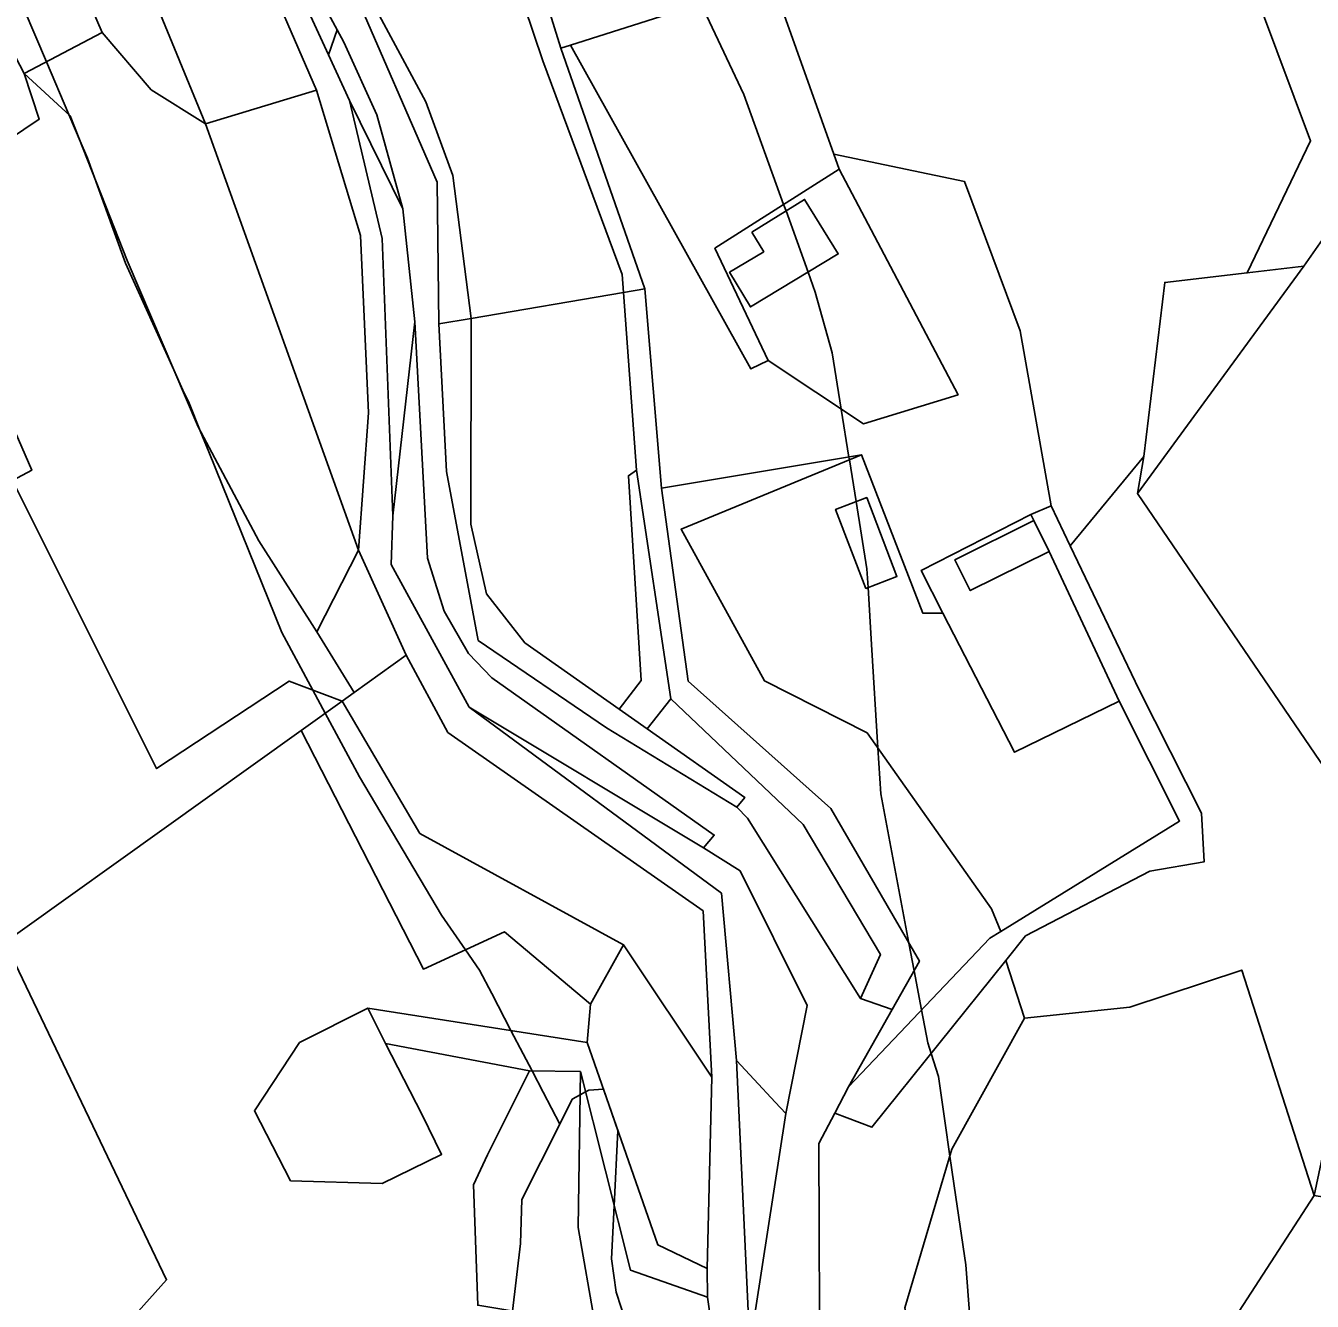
# Model space of a CAD drawing. Extents: x -477304 to -465429, y -1159113 to -1149210.
# Drawn here: x -472208 to -472027.9, y -1156686.8 to -1156508.4 of the extents above; entities that cross this region are included whole.
import ezdxf

# ---------------------------------------------------------------- set-up
doc = ezdxf.new("R2010")
doc.units = 0
for name, color, linetype in [('BPEJ_s', 7, 'Continuous'), ('ostatni_s', 7, 'Continuous'), ('PUPFL_s', 7, 'Continuous'), ('trav_porost_s', 7, 'Continuous'), ('voda_s', 7, 'Continuous'), ('zahrada_s', 7, 'Continuous')]:
    doc.layers.add(name, color=color, linetype=linetype)

msp = doc.modelspace()

# ---------------------------------------------------------------- linework, layer by layer
at = {"layer": 'BPEJ_s'}
for points in [[(-472170.01, -1156402.65), (-472166.36, -1156409.96), (-472164.66, -1156414.64), (-472162.85, -1156417.5), (-472152.68, -1156433.59), (-472145.3, -1156445.27), (-472138.28, -1156459.94), (-472136.7, -1156462.36), (-472131.48, -1156470.36), (-472128.92, -1156476.53), (-472119.78, -1156492.05), (-472113.48, -1156505.3), (-472107.44, -1156518)], [(-472121.82, -1156696.29), (-472125.31, -1156685.59), (-472125.95, -1156680.91), (-472125.59, -1156673.48), (-472125.08, -1156662.93), (-472127.1, -1156657.15), (-472129.14, -1156657.3), (-472129.61, -1156657.56), (-472130.38, -1156657.98), (-472131.48, -1156658.58), (-472133.2, -1156662.06), (-472135.52, -1156657.6), (-472137.08, -1156654.61), (-472138.33, -1156652.22), (-472140.04, -1156648.96), (-472142.73, -1156643.8), (-472144.45, -1156640.5), (-472146.42, -1156637.66), (-472149.77, -1156632.85), (-472161.25, -1156613.49), (-472166.03, -1156604.59), (-472167.77, -1156601.35), (-472172.1, -1156593.29), (-472182.34, -1156568), (-472183.52, -1156565.09), (-472185.1, -1156561.22), (-472185.95, -1156559.36), (-472187.23, -1156556.55), (-472194.01, -1156541.61), (-472195.72, -1156536.87), (-472198.52, -1156529.13), (-472199.32, -1156526.93), (-472200.34, -1156524.54), (-472201.91, -1156520.84), (-472205.06, -1156513.45), (-472211.44, -1156498.43)], [(-472211.44, -1156498.43), (-472205.06, -1156513.45), (-472201.91, -1156520.84), (-472200.34, -1156524.54), (-472199.32, -1156526.93), (-472198.52, -1156529.13), (-472195.72, -1156536.87), (-472194.01, -1156541.61), (-472187.23, -1156556.55), (-472185.95, -1156559.36), (-472185.1, -1156561.22), (-472183.52, -1156565.09), (-472182.34, -1156568), (-472172.1, -1156593.29), (-472167.77, -1156601.35), (-472166.03, -1156604.59), (-472161.25, -1156613.49), (-472149.77, -1156632.85), (-472146.42, -1156637.66), (-472144.45, -1156640.5), (-472142.73, -1156643.8), (-472140.04, -1156648.96), (-472138.33, -1156652.22), (-472137.08, -1156654.61), (-472135.52, -1156657.6), (-472133.2, -1156662.06)], [(-472075.33, -1156695.8), (-472076.39, -1156681.76), (-472077.77, -1156672.27), (-472078.61, -1156666.52), (-472079.32, -1156661.59), (-472080.22, -1156655.39), (-472081.24, -1156652.18), (-472081.71, -1156650.71), (-472082.58, -1156646.09), (-472083.62, -1156640.6), (-472084.35, -1156636.74), (-472088.3, -1156615.83), (-472088.69, -1156609.44), (-472089.57, -1156594.97), (-472090.06, -1156586.99), (-472090.22, -1156584.36), (-472091.74, -1156574.97), (-472092.68, -1156569.15), (-472092.75, -1156568.74), (-472093.83, -1156562.02), (-472095.11, -1156554.16), (-472097.45, -1156545.65), (-472098.46, -1156542.86), (-472101.55, -1156534.31), (-472101.88, -1156533.4), (-472107.44, -1156518), (-472113.48, -1156505.3)], [(-472107.44, -1156518), (-472101.88, -1156533.4), (-472101.55, -1156534.31), (-472098.46, -1156542.86), (-472097.45, -1156545.65), (-472095.11, -1156554.16), (-472093.83, -1156562.02), (-472092.75, -1156568.74), (-472092.68, -1156569.15), (-472091.74, -1156574.97), (-472090.22, -1156584.36), (-472090.06, -1156586.99), (-472089.57, -1156594.97), (-472088.69, -1156609.44), (-472088.3, -1156615.83), (-472084.35, -1156636.74), (-472083.62, -1156640.6), (-472082.58, -1156646.09), (-472081.71, -1156650.71), (-472081.24, -1156652.18), (-472080.22, -1156655.39), (-472079.32, -1156661.59), (-472078.61, -1156666.52), (-472077.77, -1156672.27), (-472076.39, -1156681.76), (-472075.33, -1156695.8)], [(-472139.82, -1156688.21), (-472138.71, -1156678.78), (-472138.5, -1156672.62), (-472133.2, -1156662.06), (-472131.48, -1156658.58), (-472130.38, -1156657.98), (-472129.61, -1156657.56), (-472129.14, -1156657.3), (-472127.1, -1156657.15), (-472125.08, -1156662.93), (-472125.59, -1156673.48), (-472125.95, -1156680.91), (-472125.31, -1156685.59), (-472121.82, -1156696.29)], [(-472133.2, -1156662.06), (-472138.5, -1156672.62), (-472138.71, -1156678.78), (-472139.82, -1156688.21)]]:
    msp.add_lwpolyline(points, dxfattribs=at)
at = {"layer": 'ostatni_s'}
for points in [[(-472212.51, -1156398.76), (-472205.22, -1156419.01), (-472207.57, -1156436.02), (-472207.73, -1156437.16), (-472202.34, -1156451.13), (-472185.57, -1156479.67), (-472172.34, -1156497.78), (-472165.57, -1156512.48), (-472162.63, -1156518.86), (-472158.07, -1156538.16), (-472156.59, -1156576.94), (-472156.82, -1156583.75), (-472145.9, -1156603.72), (-472110.56, -1156629.77), (-472108.48, -1156653.16), (-472106.6, -1156693.17)], [(-472111.6, -1156692.82), (-472112.55, -1156686.28), (-472112.58, -1156682.28), (-472111.91, -1156655.48), (-472113.15, -1156632.23), (-472148.86, -1156607.26), (-472154.69, -1156596.46), (-472161.36, -1156581.78), (-472159.97, -1156562.54), (-472161.1, -1156537.76), (-472167.27, -1156517.41), (-472175.9, -1156497.52), (-472189.45, -1156479.5), (-472204.29, -1156456), (-472210.91, -1156444.09), (-472213.09, -1156438.13), (-472212.61, -1156435.92), (-472211.38, -1156430.27), (-472215.11, -1156401.45)]]:
    msp.add_lwpolyline(points, dxfattribs=at)
for points in [[(-472199.29, -1156449.66), (-472189.45, -1156467.26), (-472171.52, -1156495.79), (-472164.36, -1156508.99), (-472165.57, -1156512.48), (-472172.34, -1156497.78), (-472185.57, -1156479.67), (-472202.34, -1156451.13), (-472207.73, -1156437.16), (-472207.57, -1156436.02), (-472205.22, -1156419.01), (-472202.46, -1156413.31), (-472204.41, -1156430.78), (-472204.15, -1156436.38)], [(-472208.18, -1156515.1), (-472214.82, -1156502.41), (-472216.77, -1156489.91), (-472216.02, -1156477.54), (-472216.26, -1156469.61), (-472209.69, -1156459.01), (-472208.73, -1156458.47), (-472203.74, -1156474.97), (-472203.93, -1156493.87), (-472197.27, -1156509.34)], [(-472190.07, -1156504.41), (-472182.81, -1156522.14), (-472190.4, -1156517.36), (-472197.27, -1156509.34), (-472203.93, -1156493.87), (-472203.74, -1156474.97), (-472200.49, -1156485.68), (-472198.69, -1156492.67), (-472201.12, -1156493.85), (-472194.86, -1156506.74)], [(-472164.36, -1156508.99), (-472163.43, -1156510.7), (-472158.8, -1156520.86), (-472155.16, -1156534.02), (-472162.63, -1156518.86), (-472165.57, -1156512.48)], [(-472106.35, -1156537.27), (-472098.95, -1156532.7), (-472094.24, -1156540.32), (-472106.52, -1156547.73), (-472109.44, -1156542.89), (-472104.66, -1156540.01)], [(-472149.38, -1156590.29), (-472145.99, -1156596.24), (-472142.72, -1156599.64), (-472111.59, -1156621.62), (-472113.11, -1156623.43), (-472145.9, -1156603.72), (-472156.82, -1156583.75), (-472156.59, -1156576.94), (-472153.48, -1156549.84), (-472151.72, -1156582.88)], [(-472117.69, -1156602.55), (-472120.97, -1156606.76), (-472124.9, -1156604), (-472121.83, -1156599.98), (-472123.61, -1156571.36), (-472122.49, -1156570.59)], [(-472064.45, -1156575.57), (-472061.77, -1156581.16), (-472052.13, -1156601.31), (-472043.4, -1156618.57), (-472043.04, -1156625.37), (-472050.64, -1156626.67), (-472068.01, -1156635.7), (-472070.79, -1156639.17), (-472089.53, -1156662.5), (-472094.72, -1156660.51), (-472092.8, -1156656.83), (-472073.01, -1156636.03), (-472071.48, -1156635.09), (-472046.46, -1156619.66), (-472054.9, -1156602.89), (-472064.73, -1156581.94), (-472066.88, -1156577.62), (-472067.29, -1156576.79)], [(-472086.03, -1156585.45), (-472090.36, -1156587.11), (-472094.6, -1156576.06), (-472090.26, -1156574.4)], [(-472064.73, -1156581.94), (-472075.76, -1156587.42), (-472077.9, -1156583.11), (-472066.88, -1156577.62)], [(-472101.59, -1156660.57), (-472103.07, -1156658.98), (-472106, -1156655.84), (-472108.48, -1156653.16), (-472110.56, -1156629.77), (-472145.9, -1156603.72), (-472113.11, -1156623.43), (-472107.97, -1156626.61), (-472098.6, -1156645.48)], [(-472160.09, -1156645.83), (-472157.6, -1156650.78), (-472152.47, -1156660.75), (-472149.75, -1156666.29), (-472158.07, -1156670.37), (-472170.88, -1156669.97), (-472175.94, -1156660.19), (-472169.64, -1156650.65)], [(-472157.6, -1156650.78), (-472160.09, -1156645.83), (-472129.38, -1156650.62), (-472119.49, -1156678.96), (-472112.58, -1156682.28), (-472112.55, -1156686.28), (-472123.32, -1156682.48), (-472130.33, -1156654.7), (-472137.46, -1156654.61)], [(-472106, -1156655.84), (-472103.07, -1156658.98), (-472101.59, -1156660.57), (-472106.6, -1156693.17), (-472108.48, -1156653.16)], [(-472143.33, -1156666.34), (-472137.46, -1156654.61), (-472130.33, -1156654.7), (-472130.65, -1156676.53), (-472128.26, -1156690.13), (-472144.69, -1156687.4), (-472145.29, -1156670.53)], [(-472123.32, -1156682.48), (-472112.55, -1156686.28), (-472111.6, -1156692.82), (-472120.45, -1156692.5), (-472122.39, -1156707.3), (-472129.2, -1156720.58), (-472126.68, -1156698.62), (-472128.26, -1156690.13), (-472130.65, -1156676.53), (-472130.33, -1156654.7)]]:
    msp.add_lwpolyline(points, close=True, dxfattribs=at)
at = {"layer": 'PUPFL_s'}
msp.add_lwpolyline([(-472022.21, -1156532.23), (-472029.07, -1156542.05), (-472037, -1156542.97), (-472028.14, -1156524.5), (-472035.13, -1156505.8), (-472041.44, -1156499.06), (-472040.99, -1156483.97), (-472062.66, -1156489.07), (-472039.01, -1156477.16), (-472043.96, -1156471.98), (-472039.55, -1156468.75), (-472028.05, -1156479.42), (-472014.12, -1156461.33)], dxfattribs=at)
for points in [[(-472029.07, -1156542.05), (-472022.21, -1156532.23), (-472024.99, -1156512.56), (-471996.27, -1156500.11), (-471975.53, -1156497.31), (-471977.16, -1156523.33), (-471974.01, -1156551.97), (-471964.88, -1156571.59), (-471975.24, -1156582.48), (-471990.04, -1156592), (-472016.21, -1156623.24), (-472017.61, -1156624.79), (-472052.37, -1156573.84)], [(-472052.37, -1156573.84), (-472051.49, -1156568.65), (-472048.53, -1156544.31), (-472037, -1156542.97), (-472029.07, -1156542.05)], [(-472115.24, -1156600.11), (-472118.97, -1156573.1), (-472090.97, -1156568.45), (-472116.24, -1156578.83), (-472104.56, -1156600.05), (-472090.18, -1156607.34), (-472072.81, -1156631.92), (-472071.48, -1156635.09), (-472073.01, -1156636.03), (-472092.8, -1156656.83), (-472086.7, -1156646.04), (-472082.88, -1156639.28), (-472095.28, -1156617.9)], [(-472053.43, -1156645.69), (-472068.16, -1156647.23), (-472070.79, -1156639.17), (-472068.01, -1156635.7), (-472050.64, -1156626.67), (-472043.04, -1156625.37), (-472043.4, -1156618.57), (-472052.13, -1156601.31), (-472061.77, -1156581.16), (-472051.49, -1156568.65), (-472052.37, -1156573.84), (-472017.61, -1156624.79), (-472027.65, -1156672.06), (-472037.77, -1156640.52)], [(-472161.36, -1156581.78), (-472154.69, -1156596.46), (-472161.99, -1156601.69), (-472167.19, -1156593.2)], [(-472124.28, -1156636.99), (-472152.81, -1156621.4), (-472163.69, -1156602.91), (-472161.99, -1156601.69), (-472154.69, -1156596.46), (-472148.86, -1156607.26), (-472113.15, -1156632.23), (-472111.91, -1156655.48)], [(-472081.54, -1156704.97), (-472066.16, -1156706.31), (-472061.12, -1156729.25), (-472086.06, -1156742.79), (-472096.81, -1156700.67), (-472096.94, -1156664.76), (-472094.72, -1156660.51), (-472089.53, -1156662.5), (-472070.79, -1156639.17), (-472068.16, -1156647.23), (-472078.32, -1156665.55), (-472084.93, -1156687.78)], [(-472084.93, -1156687.78), (-472078.32, -1156665.55), (-472068.16, -1156647.23), (-472053.43, -1156645.69), (-472037.77, -1156640.52), (-472027.65, -1156672.06), (-472043.63, -1156696.7), (-472041.06, -1156718.36), (-472061.12, -1156729.25), (-472066.16, -1156706.31), (-472081.54, -1156704.97)], [(-472043.63, -1156696.7), (-472027.65, -1156672.06), (-471992.98, -1156677.59), (-471977.6, -1156664.19), (-471979.2, -1156684.75), (-472041.06, -1156718.36)]]:
    msp.add_lwpolyline(points, close=True, dxfattribs=at)
at = {"layer": 'trav_porost_s'}
for points in [[(-472068.22, -1156440.16), (-472066.64, -1156454.1), (-472062.66, -1156489.07), (-472103.49, -1156502.11), (-472131.72, -1156511.12), (-472133.08, -1156511.56), (-472138.81, -1156493.06), (-472147.05, -1156475.34), (-472135.4, -1156460.72), (-472119.16, -1156460.46), (-472087.45, -1156454.07), (-472079.07, -1156449.76)], [(-472142.07, -1156494.07), (-472135.58, -1156513.29), (-472124.48, -1156543.18), (-472124.3, -1156545.71), (-472145.63, -1156549.35), (-472148.19, -1156529.35), (-472151.97, -1156519.05), (-472160.12, -1156503.86), (-472162.15, -1156500.14), (-472161.56, -1156483.08), (-472160.04, -1156486.73), (-472153.39, -1156483.97), (-472154.89, -1156480.24), (-472156.77, -1156475.57), (-472154.37, -1156474.41)], [(-472035.13, -1156505.8), (-472028.14, -1156524.5), (-472037, -1156542.97), (-472048.53, -1156544.31), (-472051.49, -1156568.65), (-472061.77, -1156581.16), (-472064.45, -1156575.57), (-472068.78, -1156551.09), (-472076.59, -1156530.17), (-472094.85, -1156526.35), (-472103.49, -1156502.11), (-472062.66, -1156489.07), (-472040.99, -1156483.97), (-472041.44, -1156499.06)], [(-472111.51, -1156539.53), (-472104.06, -1156555.25), (-472106.49, -1156556.42), (-472131.72, -1156511.12), (-472103.49, -1156502.11), (-472094.85, -1156526.35), (-472094.1, -1156528.46)], [(-472193.75, -1156541.22), (-472201.74, -1156521), (-472208.18, -1156515.1), (-472197.27, -1156509.34), (-472190.4, -1156517.36), (-472182.81, -1156522.14), (-472161.36, -1156581.78), (-472167.19, -1156593.2), (-472175.35, -1156580.45), (-472183.84, -1156564.5)], [(-472106.49, -1156556.42), (-472104.06, -1156555.25), (-472090.72, -1156564.09), (-472077.47, -1156560.02), (-472094.1, -1156528.46), (-472094.85, -1156526.35), (-472076.59, -1156530.17), (-472068.78, -1156551.09), (-472064.45, -1156575.57), (-472067.29, -1156576.79), (-472082.65, -1156584.62), (-472079.58, -1156590.58), (-472082.4, -1156590.57), (-472090.97, -1156568.45), (-472118.97, -1156573.1), (-472121.29, -1156545.2), (-472133.08, -1156511.56), (-472131.72, -1156511.12)], [(-472201.74, -1156521), (-472193.75, -1156541.22), (-472183.84, -1156564.5), (-472175.35, -1156580.45), (-472167.19, -1156593.2), (-472161.99, -1156601.69), (-472163.69, -1156602.91), (-472171.07, -1156600.09), (-472189.64, -1156612.31), (-472209.8, -1156572), (-472207.1, -1156570.57), (-472223.44, -1156533.11), (-472206.07, -1156521.49), (-472208.18, -1156515.1)], [(-472161.36, -1156581.78), (-472182.81, -1156522.14), (-472167.27, -1156517.41), (-472161.1, -1156537.76), (-472159.97, -1156562.54)], [(-472153.48, -1156549.84), (-472156.59, -1156576.94), (-472158.07, -1156538.16), (-472162.63, -1156518.86), (-472155.16, -1156534.02)], [(-472090.72, -1156564.09), (-472104.06, -1156555.25), (-472111.51, -1156539.53), (-472094.1, -1156528.46), (-472077.47, -1156560.02)], [(-472106.35, -1156537.27), (-472104.66, -1156540.01), (-472109.44, -1156542.89), (-472106.52, -1156547.73), (-472094.24, -1156540.32), (-472098.95, -1156532.7)], [(-472145.63, -1156549.35), (-472124.3, -1156545.71), (-472122.49, -1156570.59), (-472123.61, -1156571.36), (-472121.83, -1156599.98), (-472124.9, -1156604), (-472138.1, -1156594.72), (-472143.46, -1156587.88), (-472145.68, -1156578.14)], [(-472054.9, -1156602.89), (-472046.46, -1156619.66), (-472071.48, -1156635.09), (-472072.81, -1156631.92), (-472090.18, -1156607.34), (-472104.56, -1156600.05), (-472116.24, -1156578.83), (-472090.97, -1156568.45), (-472082.4, -1156590.57), (-472079.58, -1156590.58), (-472069.55, -1156610.04)], [(-472094.6, -1156576.06), (-472090.36, -1156587.11), (-472086.03, -1156585.45), (-472090.26, -1156574.4)], [(-472079.58, -1156590.58), (-472082.65, -1156584.62), (-472067.29, -1156576.79), (-472066.88, -1156577.62), (-472077.9, -1156583.11), (-472075.76, -1156587.42), (-472064.73, -1156581.94), (-472054.9, -1156602.89), (-472069.55, -1156610.04)], [(-472088.34, -1156638.31), (-472091.12, -1156644.49), (-472106.95, -1156619.27), (-472108.41, -1156617.72), (-472107.3, -1156616.37), (-472120.97, -1156606.76), (-472117.69, -1156602.55), (-472099.17, -1156620.13)], [(-472128.91, -1156645.3), (-472140.93, -1156635.14), (-472152.3, -1156640.36), (-472169.39, -1156607), (-472163.69, -1156602.91), (-472152.81, -1156621.4), (-472124.28, -1156636.99)], [(-472112.58, -1156682.28), (-472119.49, -1156678.96), (-472129.38, -1156650.62), (-472128.91, -1156645.3), (-472124.28, -1156636.99), (-472111.91, -1156655.48)]]:
    msp.add_lwpolyline(points, close=True, dxfattribs=at)
for points in [[(-472208.18, -1156515.1), (-472206.07, -1156521.49), (-472223.44, -1156533.11), (-472207.1, -1156570.57), (-472209.8, -1156572), (-472189.64, -1156612.31), (-472171.07, -1156600.09), (-472163.69, -1156602.91), (-472169.39, -1156607), (-472227.65, -1156648.59)], [(-472195.77, -1156692.25), (-472188.25, -1156683.82), (-472210.46, -1156637.46), (-472225.93, -1156652.63), (-472227.65, -1156648.59), (-472169.39, -1156607), (-472152.3, -1156640.36), (-472140.93, -1156635.14), (-472128.91, -1156645.3), (-472129.38, -1156650.62), (-472160.09, -1156645.83), (-472169.64, -1156650.65), (-472175.94, -1156660.19), (-472170.88, -1156669.97), (-472158.07, -1156670.37), (-472149.75, -1156666.29), (-472152.47, -1156660.75), (-472157.6, -1156650.78), (-472137.46, -1156654.61), (-472143.33, -1156666.34), (-472145.29, -1156670.53), (-472144.69, -1156687.4)], [(-472366.12, -1156746.03), (-472227.65, -1156648.59), (-472225.93, -1156652.63), (-472210.46, -1156637.46), (-472188.25, -1156683.82), (-472195.77, -1156692.25)]]:
    msp.add_lwpolyline(points, dxfattribs=at)
at = {"layer": 'voda_s'}
for points in [[(-472106.6, -1156693.17), (-472101.59, -1156660.57), (-472098.6, -1156645.48), (-472107.97, -1156626.61), (-472113.11, -1156623.43), (-472111.59, -1156621.62), (-472142.72, -1156599.64), (-472145.99, -1156596.24), (-472149.38, -1156590.29), (-472151.72, -1156582.88), (-472153.48, -1156549.84), (-472155.16, -1156534.02), (-472158.8, -1156520.86), (-472163.43, -1156510.7), (-472164.36, -1156508.99), (-472171.52, -1156495.79), (-472189.45, -1156467.26), (-472199.29, -1156449.66), (-472204.15, -1156436.38), (-472204.41, -1156430.78), (-472202.46, -1156413.31), (-472195.78, -1156392.87)], [(-472188.46, -1156411.19), (-472191.41, -1156414.94), (-472194.53, -1156407.21), (-472197.79, -1156423.3), (-472198.1, -1156433.63), (-472200.46, -1156440.24), (-472174.55, -1156486.56), (-472162.25, -1156502.89), (-472150.35, -1156530.27), (-472150.15, -1156550.12), (-472149.06, -1156570.75), (-472144.64, -1156594.38), (-472126.68, -1156606.64), (-472108.41, -1156617.72), (-472106.95, -1156619.27), (-472091.12, -1156644.49), (-472086.7, -1156646.04), (-472092.8, -1156656.83), (-472094.72, -1156660.51), (-472096.94, -1156664.76), (-472096.81, -1156700.67)]]:
    msp.add_lwpolyline(points, dxfattribs=at)
for points in [[(-472169.42, -1156486.85), (-472165.83, -1156493.41), (-472162.15, -1156500.14), (-472160.12, -1156503.86), (-472151.97, -1156519.05), (-472148.19, -1156529.35), (-472145.63, -1156549.35), (-472150.15, -1156550.12), (-472150.35, -1156530.27), (-472162.25, -1156502.89), (-472174.55, -1156486.56), (-472200.46, -1156440.24), (-472198.1, -1156433.63), (-472198.17, -1156436.09), (-472193.01, -1156450.31), (-472184.95, -1156463.77), (-472182.96, -1156467.02), (-472178.32, -1156474.59)], [(-472154.37, -1156474.41), (-472158.04, -1156468.54), (-472153.85, -1156466.91), (-472147.05, -1156475.34), (-472138.81, -1156493.06), (-472133.08, -1156511.56), (-472121.29, -1156545.2), (-472124.3, -1156545.71), (-472124.48, -1156543.18), (-472135.58, -1156513.29), (-472142.07, -1156494.07)], [(-472115.24, -1156600.11), (-472095.28, -1156617.9), (-472082.88, -1156639.28), (-472086.7, -1156646.04), (-472091.12, -1156644.49), (-472088.34, -1156638.31), (-472099.17, -1156620.13), (-472117.69, -1156602.55), (-472122.49, -1156570.59), (-472124.3, -1156545.71), (-472121.29, -1156545.2), (-472118.97, -1156573.1)], [(-472107.3, -1156616.37), (-472108.41, -1156617.72), (-472126.68, -1156606.64), (-472144.64, -1156594.38), (-472149.06, -1156570.75), (-472150.15, -1156550.12), (-472145.63, -1156549.35), (-472145.68, -1156578.14), (-472143.46, -1156587.88), (-472138.1, -1156594.72), (-472124.9, -1156604), (-472120.97, -1156606.76)]]:
    msp.add_lwpolyline(points, close=True, dxfattribs=at)
at = {"layer": 'zahrada_s'}
msp.add_lwpolyline([(-472182.81, -1156522.14), (-472190.07, -1156504.41), (-472188.63, -1156503.71), (-472175.9, -1156497.52), (-472167.27, -1156517.41)], close=True, dxfattribs=at)

doc.saveas('drawing.dxf')
